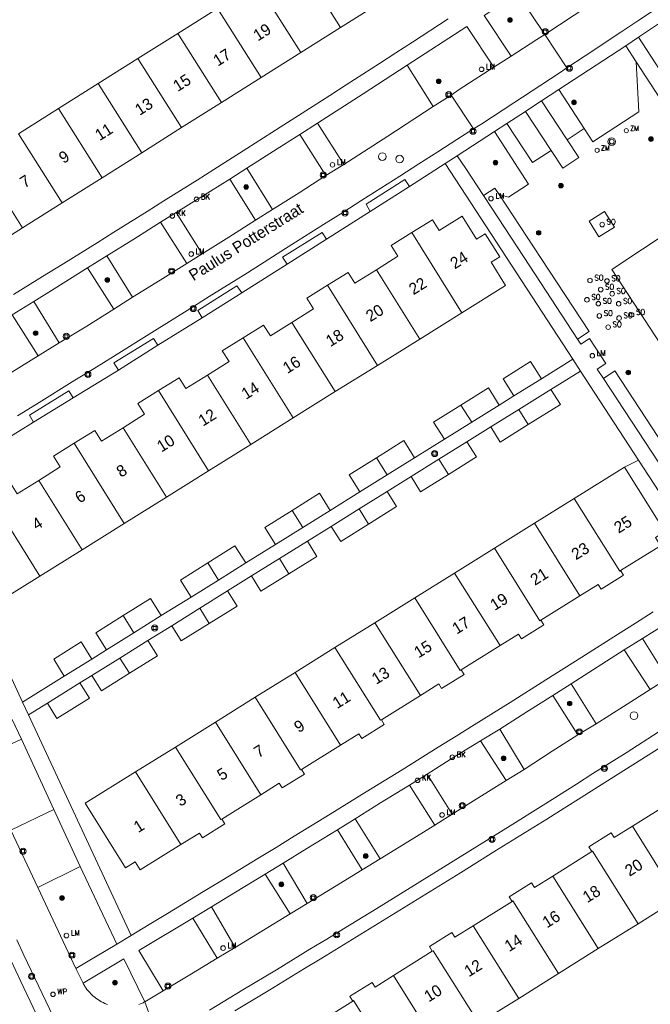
# Model space of a CAD drawing. Header units: metres. Extents: x 138165 to 154469, y 480134 to 494189.
# Tile 804 of 1056: x 146038 to 146106, y 488126 to 488233. Entities that reach past the tile are written whole.
import ezdxf

# ---------------------------------------------------------------- set-up
doc = ezdxf.new("R2010")
doc.units = ezdxf.units.M
doc.header["$LTSCALE"] = 0.001
doc.header["$MEASUREMENT"] = 0
for name, color, linetype, lineweight in [('Level 5', 7, 'Continuous', 0), ('TOP-L-topo objecten punt', 7, 'Continuous', 0), ('TOP-L-topo objecten vlak', 7, 'Continuous', 0), ('TOP-L-verharding molgoot', 7, 'Continuous', 0), ('TOP-T-topo huisnummering naamgeving', 7, 'Continuous', 0)]:
    doc.layers.add(name, color=color, linetype=linetype, lineweight=lineweight)
doc.styles.add('Style-INTL_ISO', font='INTL_ISO.shx')
doc.styles.add('Style-STANDARD', font='STANDARD.shx')

# ---------------------------------------------------------------- blocks, each defined once
blk = doc.blocks.new('24')
at = {"layer": 'TOP-L-topo objecten punt', "color": 7, "linetype": 'Continuous', "lineweight": 0}
for radius in [0.025, 0.0182, 0.0115, 0.005]:
    blk.add_circle((0, 0), radius, dxfattribs=at)
blk = doc.blocks.new('129')
at = {"layer": 'TOP-L-topo objecten punt', "color": 7, "linetype": 'Continuous', "lineweight": 0}
blk.add_circle((0, 0), 0.025, dxfattribs=at)
at = {"layer": 'TOP-L-topo objecten punt', "color": 7, "linetype": 'Continuous', "lineweight": 0, "style": 'Style-STANDARD'}
blk.add_text('SO', height=0.06, dxfattribs=at).set_placement((0.0483, 0))
blk = doc.blocks.new('304')
at = {"layer": 'TOP-L-topo objecten punt', "color": 7, "linetype": 'Continuous', "lineweight": 0}
blk.add_circle((0, 0), 0.0225, dxfattribs=at)
at = {"layer": 'TOP-L-topo objecten punt', "color": 7, "linetype": 'Continuous', "lineweight": 0, "style": 'Style-STANDARD'}
blk.add_text('ZM', height=0.054, dxfattribs=at).set_placement((0.043, 0))
blk = doc.blocks.new('72')
at = {"layer": 'TOP-L-topo objecten punt', "color": 7, "linetype": 'Continuous', "lineweight": 0}
blk.add_circle((0, 0), 0.025, dxfattribs=at)
at = {"layer": 'TOP-L-topo objecten punt', "color": 7, "linetype": 'Continuous', "lineweight": 0, "style": 'Style-STANDARD'}
blk.add_text('BK', height=0.06, dxfattribs=at).set_placement((0.0483, 0))
blk = doc.blocks.new('39')
at = {"layer": 'TOP-L-topo objecten punt', "color": 7, "linetype": 'Continuous', "lineweight": 0}
for p, q in [((0.0175, 0.0175), (-0.0175, 0.0175)), ((-0.0175, 0.0175), (-0.0175, -0.0175)), ((0.0175, 0.0175), (0.0175, -0.0175)), ((0.0175, -0.0175), (-0.0175, -0.0175))]:
    blk.add_line(p, q, dxfattribs=at)
blk.add_circle((0, 0), 0.0332, dxfattribs=at)
blk = doc.blocks.new('*U13')
at = {"layer": 'Level 5', "color": 7, "linetype": 'Continuous', "lineweight": 0}
blk.add_circle((0, 0), 0.0415, dxfattribs=at)
blk = doc.blocks.new('150')
at = {"layer": 'Level 5', "color": 7, "linetype": 'Continuous', "lineweight": 0}
blk.add_blockref('*U13', (0, 0), dxfattribs=at)
blk = doc.blocks.new('73')
at = {"layer": 'TOP-L-topo objecten punt', "color": 7, "linetype": 'Continuous', "lineweight": 0}
blk.add_circle((0, 0), 0.025, dxfattribs=at)
at = {"layer": 'TOP-L-topo objecten punt', "color": 7, "linetype": 'Continuous', "lineweight": 0, "style": 'Style-STANDARD'}
blk.add_text('WP', height=0.06, dxfattribs=at).set_placement((0.0483, 0))
blk = doc.blocks.new('16')
at = {"layer": 'TOP-L-topo objecten punt', "color": 7, "linetype": 'Continuous', "lineweight": 0}
blk.add_circle((0, 0), 0.025, dxfattribs=at)
at = {"layer": 'TOP-L-topo objecten punt', "color": 7, "linetype": 'Continuous', "lineweight": 0, "style": 'Style-STANDARD'}
blk.add_text('LM', height=0.06, dxfattribs=at).set_placement((0.0483, 0))
blk = doc.blocks.new('119')
at = {"layer": 'TOP-L-topo objecten punt', "color": 7, "linetype": 'Continuous', "lineweight": 0}
blk.add_circle((0, 0), 0.025, dxfattribs=at)
at = {"layer": 'TOP-L-topo objecten punt', "color": 7, "linetype": 'Continuous', "lineweight": 0, "style": 'Style-STANDARD'}
blk.add_text('KK', height=0.06, dxfattribs=at).set_placement((0.0483, 0))
blk = doc.blocks.new('27')
at = {"layer": 'TOP-L-topo objecten punt', "color": 7, "linetype": 'Continuous', "lineweight": 0}
for radius in [0.0415, 0.025]:
    blk.add_circle((0, 0), radius, dxfattribs=at)

msp = doc.modelspace()

# ---------------------------------------------------------------- linework, layer by layer
at = {"layer": 'TOP-L-topo objecten vlak', "flags": 128}
for points in [[(146143.73, 488259.23), (146142.03, 488258.06), (146138.18, 488255.41), (146134.32, 488252.76), (146132.39, 488251.44), (146128.52, 488248.8), (146126.58, 488247.48), (146124.65, 488246.17), (146120.77, 488243.54), (146116.89, 488240.93), (146114.95, 488239.62), (146111.06, 488237.01), (146109.12, 488235.71), (146105.23, 488233.12), (146103.28, 488231.82), (146099.38, 488229.23), (146097.42, 488227.94)], [(146068.12, 488239.83), (146072.86, 488232.32)], [(146095.02, 488231.56), (146099.79, 488234.69), (146104.66, 488237.94)], [(146068.54, 488229.6), (146063.81, 488237.11)], [(146091.37, 488229.22), (146088.45, 488233.63), (146092.06, 488236)], [(146092.06, 488236), (146095.02, 488231.56)], [(146072.86, 488232.32), (146077.17, 488235.04)], [(146059.49, 488234.39), (146055.18, 488231.67)], [(146059.49, 488234.39), (146064.23, 488226.88)], [(146105.17, 488231.26), (146108.64, 488233.58)], [(146084.53, 488233.24), (146080.65, 488230.72), (146078.86, 488229.56), (146077.07, 488228.4), (146075.27, 488227.24), (146073.48, 488226.08), (146071.68, 488224.93), (146069.89, 488223.78), (146066.29, 488221.48), (146064.49, 488220.33), (146062.69, 488219.18), (146059.09, 488216.9), (146057.28, 488215.75), (146053.67, 488213.48), (146051.86, 488212.34), (146050.06, 488211.21), (146048.25, 488210.07), (146046.44, 488208.94), (146044.63, 488207.81), (146042.82, 488206.69), (146041, 488205.56), (146039.19, 488204.44), (146037.37, 488203.32)], [(146080.08, 488228.22), (146086.57, 488232.44), (146089.48, 488228.02)], [(146055.18, 488231.67), (146050.87, 488228.95)], [(146059.92, 488224.16), (146055.18, 488231.67)], [(146068.54, 488229.6), (146072.86, 488232.32)], [(146095.02, 488231.56), (146094.14, 488231.02), (146091.37, 488229.22)], [(146097.42, 488227.94), (146095.02, 488231.56)], [(146096.53, 488225.58), (146103.79, 488230.31)], [(146103.79, 488230.31), (146105.17, 488231.26)], [(146103.79, 488230.31), (146104.91, 488228.59)], [(146113.34, 488218.67), (146105.17, 488231.26)], [(146064.23, 488226.88), (146068.54, 488229.6)], [(146091.37, 488229.22), (146089.48, 488228.02)], [(146050.87, 488228.95), (146046.55, 488226.22)], [(146050.87, 488228.95), (146055.6, 488221.44)], [(146080.08, 488228.22), (146075.31, 488225.12), (146070.37, 488221.94)], [(146082.9, 488223.72), (146080.08, 488228.22)], [(146104.91, 488228.59), (146105.23, 488223.16), (146100.24, 488219.89), (146099.3, 488221.33)], [(146104.91, 488228.59), (146107.49, 488224.64), (146111.48, 488218.51)], [(146089.48, 488228.02), (146085.73, 488225.58), (146084.87, 488224.98)], [(146097.42, 488227.94), (146096.56, 488227.36), (146091.65, 488224.14), (146088.18, 488221.85), (146087.27, 488221.3)], [(146046.55, 488226.22), (146042.24, 488223.51)], [(146046.55, 488226.22), (146051.29, 488218.71)], [(146059.92, 488224.16), (146064.23, 488226.88)], [(146084.87, 488224.98), (146082.9, 488223.72)], [(146087.27, 488221.3), (146084.87, 488224.98)], [(146094.67, 488224.36), (146096.53, 488225.58)], [(146099.3, 488221.33), (146096.53, 488225.58)], [(146055.6, 488221.44), (146059.92, 488224.16)], [(146094.67, 488224.36), (146092.95, 488223.24), (146092.91, 488223.21)], [(146097.45, 488220.12), (146094.67, 488224.36)], [(146042.24, 488223.51), (146037.92, 488220.78)], [(146046.98, 488215.99), (146042.24, 488223.51)], [(146082.9, 488223.72), (146077.99, 488220.52), (146073.22, 488217.45)], [(146090.9, 488221.9), (146092.91, 488223.21)], [(146092.91, 488223.21), (146095.69, 488218.97)], [(146068.44, 488220.7), (146070.37, 488221.94)], [(146070.37, 488221.94), (146073.22, 488217.45)], [(146089.55, 488221.02), (146090.9, 488221.9)], [(146090.9, 488221.9), (146093.68, 488217.66), (146095.69, 488218.97)], [(146087.27, 488221.3), (146085.47, 488220.15), (146083.41, 488218.82), (146081.35, 488217.5), (146079.29, 488216.18), (146077.22, 488214.86), (146075.15, 488213.55), (146073.09, 488212.23), (146071.02, 488210.92), (146068.95, 488209.61), (146066.88, 488208.3), (146062.74, 488205.68), (146058.59, 488203.08), (146056.51, 488201.77), (146052.36, 488199.18), (146048.2, 488196.59), (146046.12, 488195.29), (146044.04, 488194), (146039.87, 488191.42), (146037.79, 488190.14)], [(146037.92, 488220.78), (146042.66, 488213.27)], [(146051.29, 488218.71), (146055.6, 488221.44)], [(146068.44, 488220.7), (146065.56, 488218.88), (146062.67, 488217.02)], [(146071.27, 488216.24), (146068.44, 488220.7)], [(146085.52, 488218.38), (146089.55, 488221.02)], [(146089.55, 488221.02), (146093.24, 488215.31), (146091.06, 488213.88), (146090.08, 488214.16)], [(146097.45, 488220.12), (146099.3, 488221.33)], [(146095.69, 488218.97), (146096.96, 488217.03), (146098.72, 488218.18), (146097.45, 488220.12)], [(146046.98, 488215.99), (146051.29, 488218.71)], [(146033.61, 488218.07), (146038.35, 488210.55)], [(146073.22, 488217.45), (146071.27, 488216.24)], [(146080.35, 488215.06), (146084.21, 488217.55)], [(146085.52, 488218.38), (146084.21, 488217.55)], [(146084.21, 488217.55), (146098.06, 488196.28)], [(146088.35, 488214.06), (146086.43, 488216.99), (146085.52, 488218.38)], [(146062.67, 488217.02), (146060.83, 488215.83)], [(146065.46, 488212.56), (146062.67, 488217.02)], [(146042.66, 488213.27), (146046.98, 488215.99)], [(146060.83, 488215.83), (146057.69, 488213.88), (146055.03, 488212.23)], [(146060.83, 488215.83), (146063.63, 488211.39)], [(146065.46, 488212.56), (146068.38, 488214.35), (146071.27, 488216.24)], [(146076.08, 488212.32), (146075.63, 488213.11), (146079.81, 488215.81), (146080.35, 488215.06)], [(146076.08, 488212.32), (146080.35, 488215.06)], [(146088.35, 488214.06), (146088.98, 488214.47), (146089.61, 488214.88), (146090.08, 488214.16)], [(146038.35, 488210.55), (146042.66, 488213.27)], [(146098.57, 488198.47), (146093.38, 488206.39), (146089.25, 488212.69), (146088.35, 488214.06)], [(146090.08, 488214.16), (146094.63, 488207.22), (146099.82, 488199.29), (146098.57, 488198.47)], [(146053.3, 488211.16), (146055.03, 488212.23)], [(146055.03, 488212.23), (146057.83, 488207.72)], [(146063.63, 488211.39), (146065.46, 488212.56)], [(146071.32, 488209.31), (146076.08, 488212.32)], [(146100.88, 488209.57), (146102.57, 488210.64), (146101.51, 488212.33), (146099.82, 488211.27), (146100.88, 488209.57)], [(146053.3, 488211.16), (146050.43, 488209.32), (146047.51, 488207.53)], [(146056.16, 488206.67), (146053.3, 488211.16)], [(146063.63, 488211.39), (146060.72, 488209.53), (146057.83, 488207.72)], [(146086.02, 488201.34), (146090.76, 488204.3), (146089.2, 488206.81), (146090.13, 488207.39), (146088.55, 488209.92), (146087.62, 488209.33), (146086.06, 488211.84), (146083.56, 488210.28), (146082.83, 488211.44), (146080.59, 488210.04)], [(146034.03, 488207.83), (146038.35, 488210.55)], [(146067.06, 488206.61), (146066.57, 488207.36), (146070.85, 488210.05), (146071.32, 488209.31)], [(146080.59, 488210.04), (146078.34, 488208.64), (146079.07, 488207.47), (146076.74, 488206.01)], [(146086.02, 488201.34), (146080.59, 488210.04)], [(146111.69, 488206.22), (146108.93, 488210.43), (146102.27, 488206.02), (146109.31, 488195.26), (146116, 488199.64), (146113.47, 488203.5)], [(146067.06, 488206.61), (146071.32, 488209.31)], [(146045.39, 488206.2), (146047.51, 488207.53)], [(146047.51, 488207.53), (146050.29, 488203.01)], [(146057.83, 488207.72), (146056.16, 488206.67)], [(146045.39, 488206.2), (146041.79, 488203.93), (146039.57, 488202.56)], [(146048.26, 488201.71), (146045.39, 488206.2)], [(146056.16, 488206.67), (146053.29, 488204.86), (146050.29, 488203.01)], [(146062.13, 488203.48), (146067.06, 488206.61)], [(146076.74, 488206.01), (146074.4, 488204.55), (146073.67, 488205.72), (146071.43, 488204.32)], [(146076.74, 488206.01), (146081.44, 488198.48)], [(146057.83, 488200.79), (146057.35, 488201.56), (146061.61, 488204.26), (146062.13, 488203.48)], [(146071.43, 488204.32), (146069.18, 488202.91), (146069.91, 488201.75), (146067.58, 488200.29)], [(146076.86, 488195.62), (146071.43, 488204.32)], [(146037.22, 488201.12), (146039.57, 488202.56)], [(146039.57, 488202.56), (146042.33, 488198.06)], [(146050.29, 488203.01), (146048.26, 488201.71)], [(146057.83, 488200.79), (146062.13, 488203.48)], [(146048.26, 488201.71), (146045.33, 488199.89), (146042.33, 488198.06)], [(146040.06, 488196.64), (146037.22, 488201.12)], [(146053.01, 488197.81), (146057.83, 488200.79)], [(146081.44, 488198.48), (146086.02, 488201.34)], [(146067.58, 488200.29), (146065.24, 488198.83), (146064.51, 488199.99), (146062.27, 488198.59)], [(146067.58, 488200.29), (146072.28, 488192.76)], [(146048.75, 488195.11), (146048.27, 488195.88), (146052.56, 488198.55), (146053.01, 488197.81)], [(146062.27, 488198.59), (146060.02, 488197.19), (146060.75, 488196.03), (146058.42, 488194.57)], [(146067.7, 488189.9), (146062.27, 488198.59)], [(146076.86, 488195.62), (146081.44, 488198.48)], [(146101.37, 488194.18), (146100.7, 488195.21), (146101.62, 488195.81), (146099.85, 488198.53), (146098.92, 488197.93), (146098.57, 488198.47)], [(146042.33, 488198.06), (146040.06, 488196.64)], [(146048.75, 488195.11), (146053.01, 488197.81)], [(146040.06, 488196.64), (146037.19, 488194.86), (146034.13, 488193.02)], [(146094.64, 488194.15), (146093.47, 488196.02), (146090.5, 488194.17), (146091.67, 488192.3)], [(146098.06, 488196.28), (146094.64, 488194.15)], [(146098.06, 488196.28), (146098.88, 488194.99)], [(146043.84, 488192.09), (146048.75, 488195.11)], [(146072.28, 488192.76), (146076.86, 488195.62)], [(146095.68, 488193), (146098.88, 488194.99)], [(146098.88, 488194.99), (146105.18, 488185.33)], [(146101.37, 488194.18), (146102.63, 488195.01), (146115.32, 488175.63), (146114.07, 488174.81)], [(146058.42, 488194.57), (146056.08, 488193.11), (146055.35, 488194.27), (146053.11, 488192.87)], [(146058.42, 488194.57), (146063.12, 488187.03)], [(146094.64, 488194.15), (146091.67, 488192.3)], [(146114.07, 488174.81), (146101.37, 488194.18)], [(146039.55, 488189.45), (146039.09, 488190.2), (146043.38, 488192.86), (146043.84, 488192.09)], [(146053.11, 488192.87), (146050.86, 488191.47), (146051.59, 488190.3), (146049.26, 488188.84)], [(146053.11, 488192.87), (146058.54, 488184.17)], [(146090.06, 488191.29), (146088.89, 488193.16), (146085.92, 488191.31)], [(146092.19, 488190.82), (146095.68, 488193)], [(146093.21, 488189.18), (146096.7, 488191.36), (146095.68, 488193)], [(146039.55, 488189.45), (146043.84, 488192.09)], [(146067.7, 488189.9), (146072.28, 488192.76)], [(146091.67, 488192.3), (146090.06, 488191.29)], [(146085.92, 488191.31), (146082.95, 488189.46), (146084.12, 488187.59)], [(146085.92, 488191.31), (146087.09, 488189.44)], [(146090.06, 488191.29), (146087.09, 488189.44)], [(146089.15, 488188.93), (146092.19, 488190.82)], [(146093.21, 488189.18), (146092.19, 488190.82)], [(146063.12, 488187.03), (146067.7, 488189.9)], [(146034.63, 488186.42), (146039.55, 488189.45)], [(146049.26, 488188.84), (146046.92, 488187.39), (146046.19, 488188.55), (146043.95, 488187.15)], [(146049.26, 488188.84), (146053.96, 488181.31)], [(146087.09, 488189.44), (146084.12, 488187.59)], [(146086.57, 488187.32), (146089.15, 488188.93)], [(146089.15, 488188.93), (146090.18, 488187.29), (146093.21, 488189.18)], [(146084.12, 488187.59), (146080.89, 488185.58)], [(146043.95, 488187.15), (146041.71, 488185.74), (146042.43, 488184.58), (146040.1, 488183.12)], [(146049.38, 488178.45), (146043.95, 488187.15)], [(146058.54, 488184.17), (146063.12, 488187.03)], [(146080.89, 488185.58), (146079.73, 488187.44), (146076.76, 488185.59)], [(146083.53, 488185.42), (146086.57, 488187.32)], [(146084.56, 488183.78), (146087.59, 488185.67), (146086.57, 488187.32)], [(146076.76, 488185.59), (146073.79, 488183.74), (146074.95, 488181.87)], [(146077.92, 488183.72), (146076.76, 488185.59)], [(146080.89, 488185.58), (146077.92, 488183.72)], [(146080.5, 488183.53), (146083.53, 488185.42)], [(146083.53, 488185.42), (146084.56, 488183.78)], [(146103.68, 488184.57), (146105.18, 488185.33)], [(146105.18, 488185.33), (146109.66, 488178.45)], [(146103.68, 488184.57), (146098.21, 488181.16)], [(146108.05, 488177.56), (146103.68, 488184.57)], [(146053.96, 488181.31), (146058.54, 488184.17)], [(146077.92, 488183.72), (146074.95, 488181.87)], [(146077.91, 488181.92), (146080.5, 488183.53)], [(146080.5, 488183.53), (146081.52, 488181.89), (146084.56, 488183.78)], [(146038.33, 488159.03), (146036.97, 488162.02), (146036.36, 488163.38), (146035.14, 488166.09), (146033.93, 488168.8), (146032.72, 488171.52), (146031.52, 488174.24), (146030.33, 488176.96), (146029.15, 488179.69), (146027.98, 488182.42)], [(146040.1, 488183.12), (146037.76, 488181.66), (146037.03, 488182.83), (146034.79, 488181.42)], [(146040.1, 488183.12), (146044.81, 488175.59)], [(146034.79, 488181.42), (146032.55, 488180.02), (146033.27, 488178.86), (146030.78, 488177.3), (146035.48, 488169.77), (146040.23, 488172.73)], [(146034.79, 488181.42), (146040.23, 488172.73)], [(146049.38, 488178.45), (146053.96, 488181.31)], [(146071.73, 488179.86), (146070.57, 488181.72), (146067.6, 488179.87)], [(146074.95, 488181.87), (146071.73, 488179.86)], [(146074.88, 488180.03), (146077.91, 488181.92)], [(146075.9, 488178.38), (146078.94, 488180.27), (146077.91, 488181.92)], [(146098.21, 488181.16), (146093.89, 488178.46)], [(146098.21, 488181.16), (146103.14, 488173.27), (146103.24, 488173.33)], [(146071.84, 488178.13), (146074.88, 488180.03)], [(146074.88, 488180.03), (146075.9, 488178.38)], [(146067.6, 488179.87), (146064.63, 488178.02), (146065.79, 488176.16)], [(146068.76, 488178.01), (146067.6, 488179.87)], [(146071.73, 488179.86), (146068.76, 488178.01)], [(146044.81, 488175.59), (146049.38, 488178.45)], [(146068.76, 488178.01), (146065.79, 488176.16)], [(146069.26, 488176.52), (146071.84, 488178.13)], [(146071.84, 488178.13), (146072.87, 488176.49), (146075.9, 488178.38)], [(146093.89, 488178.46), (146089.56, 488175.76)], [(146098.81, 488170.57), (146093.89, 488178.46)], [(146103.24, 488173.33), (146107.57, 488176.03), (146107.02, 488176.91), (146108.05, 488177.56)], [(146016.54, 488176.22), (146017.32, 488174.45), (146018.1, 488172.68), (146019.66, 488169.14), (146020.45, 488167.37), (146021.23, 488165.6), (146022.81, 488162.07), (146023.61, 488160.31), (146024.4, 488158.54), (146025.99, 488155.02), (146026.79, 488153.26), (146027.59, 488151.5), (146029.2, 488147.98), (146030.82, 488144.46), (146031.62, 488142.71), (146032.44, 488140.95), (146033.25, 488139.19), (146034.88, 488135.69), (146036.52, 488132.18), (146038.17, 488128.68), (146039.83, 488125.19), (146040.66, 488123.44), (146041.61, 488121.43)], [(146062.57, 488174.15), (146061.4, 488176.01), (146058.44, 488174.15)], [(146065.79, 488176.16), (146062.57, 488174.15)], [(146066.22, 488174.63), (146069.26, 488176.52)], [(146067.25, 488172.98), (146070.29, 488174.87), (146069.26, 488176.52)], [(146089.56, 488175.76), (146085.23, 488173.06)], [(146094.58, 488167.93), (146094.49, 488167.87), (146089.56, 488175.76)], [(146040.23, 488172.73), (146044.81, 488175.59)], [(146058.44, 488174.15), (146055.47, 488172.3), (146056.63, 488170.44)], [(146059.6, 488172.29), (146058.44, 488174.15)], [(146062.57, 488174.15), (146059.6, 488172.29)], [(146063.19, 488172.74), (146066.22, 488174.63)], [(146066.22, 488174.63), (146067.25, 488172.98)], [(146060.6, 488171.12), (146063.19, 488172.74)], [(146063.19, 488172.74), (146064.22, 488171.09), (146067.25, 488172.98)], [(146085.23, 488173.06), (146080.91, 488170.36)], [(146085.23, 488173.06), (146090.16, 488165.17)], [(146098.81, 488170.57), (146100.81, 488171.81), (146101.12, 488171.3), (146103.46, 488172.76), (146103.56, 488172.82), (146103.24, 488173.33)], [(146059.6, 488172.29), (146056.63, 488170.44)], [(146056.63, 488170.44), (146053.4, 488168.43)], [(146057.57, 488169.23), (146060.6, 488171.12)], [(146058.6, 488167.58), (146061.63, 488169.47), (146060.6, 488171.12)], [(146080.91, 488170.36), (146076.58, 488167.66)], [(146085.93, 488162.53), (146085.83, 488162.47), (146080.91, 488170.36)], [(146094.58, 488167.93), (146098.81, 488170.57)], [(146105.6, 488165.96), (146109.41, 488168.35), (146113.27, 488170.88)], [(146053.4, 488168.43), (146052.25, 488170.28), (146049.28, 488168.43)], [(146049.28, 488168.43), (146046.31, 488166.58), (146047.46, 488164.72)], [(146049.28, 488168.43), (146050.43, 488166.58)], [(146106.79, 488168.84), (146104.85, 488167.61), (146102.91, 488166.38), (146099.03, 488163.91), (146095.14, 488161.46), (146091.25, 488159.01), (146087.35, 488156.57), (146085.4, 488155.35), (146083.45, 488154.13), (146079.55, 488151.7), (146077.59, 488150.49), (146075.64, 488149.28), (146071.73, 488146.86), (146069.77, 488145.66), (146067.81, 488144.46), (146065.85, 488143.25), (146063.89, 488142.05), (146059.96, 488139.66), (146058, 488138.46), (146056.04, 488137.27), (146054.07, 488136.08), (146052.1, 488134.89), (146050.13, 488133.7)], [(146053.4, 488168.43), (146050.43, 488166.58)], [(146054.53, 488167.34), (146057.57, 488169.23)], [(146057.57, 488169.23), (146058.6, 488167.58)], [(146051.95, 488165.72), (146054.53, 488167.34)], [(146054.53, 488167.34), (146055.57, 488165.68), (146058.6, 488167.58)], [(146076.58, 488167.66), (146072.25, 488164.96)], [(146076.58, 488167.66), (146081.51, 488159.77)], [(146090.16, 488165.17), (146092.15, 488166.41), (146092.47, 488165.9), (146094.8, 488167.36), (146094.9, 488167.42), (146094.58, 488167.93)], [(146050.43, 488166.58), (146047.46, 488164.72)], [(146045.85, 488163.72), (146044.7, 488165.57), (146041.73, 488163.72), (146042.88, 488161.87)], [(146048.91, 488163.83), (146051.95, 488165.72)], [(146049.95, 488162.17), (146052.98, 488164.07), (146051.95, 488165.72)], [(146085.93, 488162.53), (146090.16, 488165.17)], [(146103.64, 488164.72), (146105.6, 488165.96)], [(146105.6, 488165.96), (146108.32, 488161.6)], [(146047.46, 488164.72), (146045.85, 488163.72)], [(146072.25, 488164.96), (146067.93, 488162.26)], [(146077.28, 488157.13), (146077.18, 488157.07), (146072.25, 488164.96)], [(146097.86, 488161.03), (146103.64, 488164.72)], [(146106.44, 488160.4), (146103.64, 488164.72)], [(146045.85, 488163.72), (146042.88, 488161.87)], [(146045.88, 488161.94), (146048.91, 488163.83)], [(146048.91, 488163.83), (146049.95, 488162.17)], [(146118.63, 488163.03), (146116.36, 488161.57), (146114.58, 488160.42), (146111, 488158.12), (146107.41, 488155.83), (146103.83, 488153.54), (146102.03, 488152.41), (146100.23, 488151.27), (146098.44, 488150.13), (146094.84, 488147.86), (146091.24, 488145.6), (146087.63, 488143.35), (146085.82, 488142.23), (146082.21, 488139.98), (146078.59, 488137.75), (146076.78, 488136.63), (146073.16, 488134.41), (146071.35, 488133.29), (146069.53, 488132.19), (146067.72, 488131.08), (146065.9, 488129.97), (146062.26, 488127.77), (146058.62, 488125.57)], [(146042.88, 488161.87), (146038.33, 488159.03)], [(146044.58, 488161.13), (146045.88, 488161.94)], [(146045.88, 488161.94), (146046.92, 488160.28), (146049.95, 488162.17)], [(146067.93, 488162.26), (146063.6, 488159.56)], [(146072.85, 488154.37), (146067.93, 488162.26)], [(146081.51, 488159.77), (146083.5, 488161.01), (146083.82, 488160.51), (146086.25, 488162.02), (146085.93, 488162.53)], [(146041.04, 488158.92), (146042.08, 488157.26), (146045.62, 488159.47), (146044.58, 488161.13)], [(146041.04, 488158.92), (146044.58, 488161.13)], [(146095.88, 488159.77), (146097.86, 488161.03)], [(146097.86, 488161.03), (146100.58, 488156.67)], [(146108.32, 488161.6), (146106.44, 488160.4)], [(146077.28, 488157.13), (146081.51, 488159.77)], [(146090.12, 488156.1), (146093.07, 488157.99), (146095.88, 488159.77)], [(146098.61, 488155.47), (146095.88, 488159.77)], [(146100.58, 488156.67), (146103.57, 488158.58), (146106.44, 488160.4)], [(146038.33, 488159.03), (146039.01, 488157.65)], [(146039.01, 488157.65), (146041.04, 488158.92)], [(146063.6, 488159.56), (146059.27, 488156.86)], [(146063.6, 488159.56), (146068.52, 488151.67), (146068.62, 488151.73)], [(146050.13, 488133.7), (146039.01, 488157.65)], [(146032.54, 488155.01), (146037.23, 488157.16), (146038.23, 488155)], [(146059.27, 488156.86), (146054.95, 488154.16)], [(146064.2, 488148.97), (146059.27, 488156.86)], [(146072.85, 488154.37), (146074.85, 488155.61), (146075.16, 488155.1), (146077.6, 488156.62), (146077.28, 488157.13)], [(146100.58, 488156.67), (146098.61, 488155.47)], [(146088.05, 488154.84), (146090.12, 488156.1)], [(146090.12, 488156.1), (146092.78, 488151.73)], [(146092.78, 488151.73), (146095.82, 488153.7), (146098.61, 488155.47)], [(146033.52, 488152.85), (146038.23, 488155)], [(146038.23, 488155), (146041.74, 488147.37)], [(146061.39, 488125.5), (146065.17, 488127.79), (146068.94, 488130.09), (146070.82, 488131.24), (146072.71, 488132.39), (146076.47, 488134.7), (146080.23, 488137.01), (146082.11, 488138.17), (146083.99, 488139.34), (146085.86, 488140.5), (146089.61, 488142.83), (146091.49, 488144), (146095.23, 488146.34), (146097.1, 488147.52), (146098.97, 488148.69), (146100.84, 488149.87), (146104.57, 488152.23), (146108.3, 488154.59)], [(146068.62, 488151.73), (146072.85, 488154.37)], [(146082.24, 488151.23), (146085.27, 488153.12), (146088.05, 488154.84)], [(146090.82, 488150.53), (146088.05, 488154.84)], [(146054.95, 488154.16), (146050.62, 488151.47)], [(146054.95, 488154.16), (146059.87, 488146.27), (146059.97, 488146.33)], [(146050.62, 488151.47), (146045.16, 488148.06), (146049.53, 488141.05), (146050.57, 488141.69), (146051.12, 488140.81), (146055.54, 488143.57)], [(146055.54, 488143.57), (146050.62, 488151.47)], [(146064.2, 488148.97), (146066.19, 488150.22), (146066.51, 488149.71), (146068.94, 488151.22), (146068.62, 488151.73)], [(146080.33, 488150.03), (146082.24, 488151.23)], [(146082.24, 488151.23), (146084.97, 488146.86)], [(146092.78, 488151.73), (146090.82, 488150.53)], [(146090.82, 488150.53), (146087.87, 488148.67), (146084.97, 488146.86)], [(146059.97, 488146.33), (146064.2, 488148.97)], [(146074.44, 488146.36), (146077.2, 488148.08), (146080.33, 488150.03)], [(146083.08, 488145.68), (146080.33, 488150.03)], [(146108.75, 488148.21), (146104.53, 488145.57)], [(146041.74, 488147.37), (146037.09, 488145.13)], [(146044.61, 488141.17), (146041.74, 488147.37)], [(146084.97, 488146.86), (146083.08, 488145.68)], [(146055.54, 488143.57), (146057.54, 488144.82), (146057.86, 488144.31), (146060.29, 488145.83), (146059.97, 488146.33)], [(146072.53, 488145.17), (146074.44, 488146.36)], [(146074.44, 488146.36), (146077.15, 488142.01)], [(146040.02, 488138.9), (146037.09, 488145.13)], [(146072.53, 488145.17), (146069.21, 488143.12), (146066.62, 488141.54)], [(146075.2, 488140.83), (146072.53, 488145.17)], [(146077.15, 488142.01), (146080.14, 488143.86), (146083.08, 488145.68)], [(146104.53, 488145.57), (146102.53, 488144.32), (146102.22, 488144.83), (146099.79, 488143.31), (146100.1, 488142.8)], [(146104.53, 488145.57), (146109.46, 488137.68)], [(146100.1, 488142.8), (146095.88, 488140.15)], [(146105.14, 488134.97), (146100.2, 488142.86), (146100.1, 488142.8)], [(146064.69, 488140.35), (146066.62, 488141.54)], [(146066.62, 488141.54), (146069.24, 488137.18)], [(146077.15, 488142.01), (146075.2, 488140.83)], [(146040.02, 488138.9), (146044.61, 488141.17)], [(146044.61, 488141.17), (146048.57, 488132.76)], [(146069.24, 488137.18), (146072.19, 488138.98), (146075.2, 488140.83)], [(146058.84, 488136.8), (146061.46, 488138.38), (146064.69, 488140.35)], [(146067.38, 488136.04), (146064.69, 488140.35)], [(146095.88, 488140.15), (146093.89, 488138.91), (146093.57, 488139.41), (146091.14, 488137.89), (146091.46, 488137.38)], [(146095.88, 488140.15), (146100.82, 488132.27)], [(146044.14, 488130.11), (146040.02, 488138.9)], [(146091.46, 488137.38), (146087.24, 488134.74)], [(146091.46, 488137.38), (146091.56, 488137.45), (146096.5, 488129.56)], [(146105.14, 488134.97), (146109.46, 488137.68)], [(146056.84, 488135.58), (146058.84, 488136.8)], [(146058.84, 488136.8), (146061.41, 488132.4)], [(146069.24, 488137.18), (146067.38, 488136.04)], [(146053.59, 488127.67), (146050.95, 488132.07), (146056.84, 488135.58)], [(146059.48, 488131.24), (146056.84, 488135.58)], [(146067.38, 488136.04), (146064.31, 488134.17), (146061.41, 488132.4)], [(146087.24, 488134.74), (146085.24, 488133.49), (146084.93, 488134), (146082.5, 488132.48), (146082.81, 488131.97)], [(146087.24, 488134.74), (146092.18, 488126.85)], [(146100.82, 488132.27), (146105.14, 488134.97)], [(146037.72, 488133.21), (146038.5, 488131.54), (146039.29, 488129.88), (146040.86, 488126.56), (146041.66, 488124.9), (146043.24, 488121.58), (146044.84, 488118.27), (146045.62, 488116.66)], [(146050.13, 488133.7), (146048.57, 488132.76)], [(146048.57, 488132.76), (146044.14, 488130.11)], [(146061.41, 488132.4), (146059.48, 488131.24)], [(146082.81, 488131.97), (146078.59, 488129.33)], [(146087.85, 488124.15), (146082.91, 488132.03), (146082.81, 488131.97)], [(146096.5, 488129.56), (146100.82, 488132.27)], [(146044.91, 488128.5), (146049.35, 488131.14), (146051.61, 488126.48)], [(146053.59, 488127.67), (146056.68, 488129.51), (146059.48, 488131.24)], [(146044.14, 488130.11), (146044.91, 488128.5)], [(146078.59, 488129.33), (146076.6, 488128.08), (146076.28, 488128.59), (146073.95, 488127.13), (146073.85, 488127.07), (146074.17, 488126.56)], [(146078.59, 488129.33), (146083.53, 488121.44)], [(146092.18, 488126.85), (146096.5, 488129.56)], [(146047.56, 488126.2), (146047.47, 488126.24), (146047.38, 488126.27), (146047.28, 488126.31), (146047.1, 488126.4), (146046.92, 488126.49), (146046.75, 488126.59), (146046.58, 488126.69), (146046.42, 488126.8), (146046.26, 488126.92), (146046.18, 488126.98), (146046.02, 488127.11), (146045.95, 488127.17), (146045.8, 488127.31), (146045.73, 488127.38), (146045.67, 488127.45), (146045.6, 488127.53), (146045.47, 488127.68), (146045.34, 488127.83), (146045.22, 488127.99), (146045.17, 488128.07), (146045.11, 488128.16), (146045.06, 488128.24), (146044.96, 488128.41), (146044.91, 488128.5)], [(146051.61, 488126.48), (146053.59, 488127.67)], [(146074.17, 488126.56), (146069.95, 488123.91)], [(146079.21, 488118.73), (146074.27, 488126.62), (146074.17, 488126.56)], [(146087.85, 488124.15), (146092.18, 488126.85)], [(146051.61, 488126.48), (146051.52, 488126.43), (146051.43, 488126.39), (146051.25, 488126.31), (146051.16, 488126.27), (146050.98, 488126.2)], [(146053.15, 488122.28), (146051.61, 488126.48)]]:
    msp.add_lwpolyline(points, dxfattribs=at)
at = {"layer": 'TOP-L-verharding molgoot', "flags": 128}
for points in [[(146104.66, 488237.94), (146099.79, 488234.69), (146095.02, 488231.56)], [(146082.9, 488223.72), (146077.99, 488220.52), (146073.22, 488217.45)], [(146071.27, 488216.24), (146068.38, 488214.35), (146065.46, 488212.56)], [(146063.63, 488211.39), (146060.72, 488209.53), (146057.83, 488207.72)], [(146056.16, 488206.67), (146053.29, 488204.86), (146050.29, 488203.01)], [(146048.26, 488201.71), (146045.33, 488199.89), (146042.33, 488198.06)], [(146040.06, 488196.64), (146037.19, 488194.86), (146034.13, 488193.02)], [(146106.44, 488160.4), (146103.57, 488158.58), (146100.58, 488156.67)], [(146092.78, 488151.73), (146095.82, 488153.7), (146098.61, 488155.47)], [(146090.82, 488150.53), (146087.87, 488148.67), (146084.97, 488146.86)], [(146037.09, 488145.13), (146040.02, 488138.9)], [(146083.08, 488145.68), (146080.14, 488143.86), (146077.15, 488142.01)], [(146075.2, 488140.83), (146072.19, 488138.98), (146069.24, 488137.18)], [(146061.41, 488132.4), (146064.31, 488134.17), (146067.38, 488136.04)], [(146059.48, 488131.24), (146056.68, 488129.51), (146053.59, 488127.67)]]:
    msp.add_lwpolyline(points, dxfattribs=at)

# ---------------------------------------------------------------- block references
at = {"layer": 'TOP-L-topo objecten punt', "xscale": 10, "yscale": 10, "zscale": 10}
for name, p in [('24', (146091.24, 488233.13)), ('39', (146095.06, 488231.85)), ('16', (146088.16, 488227.77)), ('39', (146097.67, 488227.89)), ('24', (146083.51, 488226.48)), ('39', (146084.6, 488225.02)), ('24', (146098.18, 488224.18)), ('39', (146087.22, 488221.05)), ('304', (146103.86, 488221.11)), ('27', (146102.28, 488219.92)), ('24', (146106.53, 488220.2)), ('150', (146077.39, 488218.3)), ('304', (146100.69, 488218.97)), ('16', (146071.98, 488217.4)), ('150', (146079.26, 488218.02)), ('24', (146089.67, 488217.64)), ('39', (146070.97, 488216.29)), ('24', (146096.76, 488215.14)), ('72', (146057.22, 488213.64)), ('24', (146062.61, 488214.99)), ('16', (146089.18, 488213.73)), ('119', (146054.6, 488211.85)), ('39', (146073.35, 488212.17)), ('129', (146101.24, 488210.91)), ('24', (146094.35, 488210.01)), ('16', (146056.65, 488207.71)), ('39', (146054.52, 488205.85)), ('24', (146047.54, 488204.9)), ('129', (146099.92, 488204.84)), ('129', (146101.76, 488204.78)), ('129', (146101.08, 488203.85)), ('129', (146102.32, 488203.4)), ('129', (146099.59, 488202.74)), ('129', (146100.82, 488202.32)), ('129', (146103.03, 488202.31)), ('39', (146056.87, 488201.79)), ('129', (146100.93, 488200.99)), ('129', (146104.44, 488201.11)), ('129', (146101.89, 488199.77)), ('129', (146103.07, 488200.75)), ('24', (146039.76, 488199.11)), ('39', (146043.1, 488198.77)), ('16', (146100.17, 488196.66)), ('39', (146045.44, 488194.63)), ('24', (146104.07, 488194.84)), ('39', (146083.05, 488186.04)), ('39', (146052.68, 488167.09)), ('24', (146097.71, 488158.89)), ('150', (146104.69, 488157.57)), ('39', (146098.77, 488155.81)), ('72', (146084.98, 488153.05)), ('24', (146090.54, 488152.94)), ('39', (146101.49, 488151.84)), ('119', (146081.21, 488150.54)), ('39', (146086.06, 488147.8)), ('16', (146083.87, 488146.78)), ('39', (146089.28, 488144.12)), ('39', (146038.4, 488142.84)), ('24', (146075.59, 488142.31)), ('24', (146066.44, 488139.24)), ('24', (146042.64, 488137.76)), ('39', (146069.89, 488137.8)), ('16', (146043.11, 488133.68)), ('39', (146072.43, 488133.76)), ('16', (146060.11, 488132.32)), ('39', (146043.7, 488131.55)), ('39', (146039.33, 488129.24)), ('24', (146048.37, 488128.56)), ('73', (146041.65, 488127.3)), ('39', (146054.12, 488128.19))]:
    msp.add_blockref(name, p, dxfattribs=at)

# ---------------------------------------------------------------- texts
at = {"layer": 'TOP-T-topo huisnummering naamgeving', "style": 'Style-INTL_ISO'}
for s, rotation, p in [('19', 32.2, (146063.88, 488230.79)), ('17', 32.2, (146059.53, 488228.05)), ('15', 32.2, (146055.18, 488225.3)), ('13', 32.2, (146051.05, 488222.71)), ('11', 32.2, (146046.71, 488219.96)), ('9', 32.2, (146042.79, 488217.49)), ('7', 32.2, (146038.57, 488214.83)), ('Paulus Potterstraat', 32.1, (146056.89, 488204.74)), ('24', 31.9, (146085.25, 488206.03)), ('22', 31.9, (146080.76, 488203.22)), ('20', 31.9, (146076.09, 488200.3)), ('18', 31.9, (146071.75, 488197.59)), ('16', 32, (146067.08, 488194.67)), ('14', 31.9, (146062.59, 488191.86)), ('12', 31.9, (146057.92, 488188.95)), ('10', 31.9, (146053.42, 488186.14)), ('8', 31.9, (146049.03, 488183.4)), ('6', 31.9, (146044.54, 488180.59)), ('4', 31.9, (146039.87, 488177.67)), ('25', 31.9, (146103.02, 488177.32)), ('23', 31.9, (146098.4, 488174.43)), ('21', 31.9, (146093.94, 488171.66)), ('19', 31.9, (146089.58, 488168.93)), ('17', 31.9, (146085.46, 488166.36)), ('15', 31.9, (146081.32, 488163.78)), ('13', 31.9, (146076.73, 488160.91)), ('11', 31.9, (146072.48, 488158.27)), ('9', 31.9, (146068.31, 488155.66)), ('7', 31.9, (146063.95, 488152.94)), ('5', 31.9, (146059.95, 488150.45)), ('3', 31.9, (146055.47, 488147.65)), ('1', 31.9, (146050.9, 488144.8)), ('20', 32, (146104.2, 488140.05)), ('18', 32, (146099.62, 488137.19)), ('16', 32, (146095.25, 488134.45)), ('14', 32, (146091.14, 488131.87)), ('12', 32, (146086.77, 488129.14)), ('10', 32, (146082.42, 488126.41))]:
    msp.add_text(s, height=1.25, rotation=rotation, dxfattribs=at).set_placement(p)

doc.saveas('drawing.dxf')
